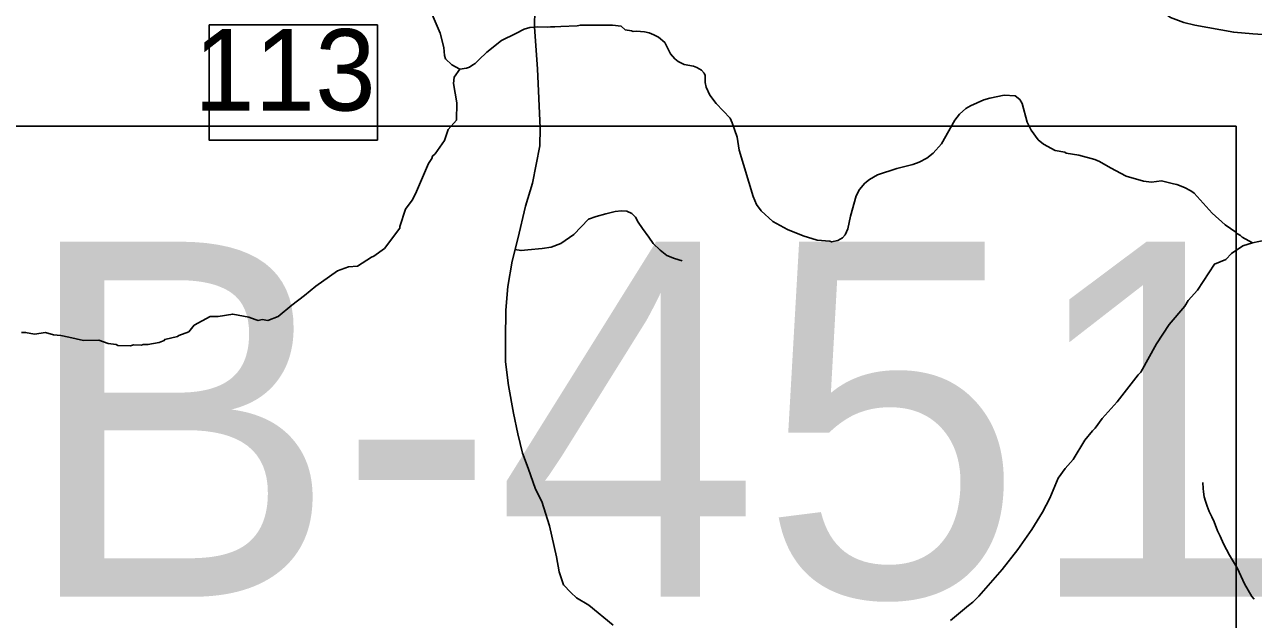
# Model space of a CAD drawing. Extents: x 1268485 to 1426702, y 514839 to 616766.
# Drawn here: x 1312455 to 1318645, y 601409 to 604404 of the extents above; entities that cross this region are included whole.
import ezdxf

# ---------------------------------------------------------------- set-up
doc = ezdxf.new("R2010")
doc.units = 0
for name, color, linetype in [('Old_Level_3', 7, 'Continuous'), ('Old_Level_31', 7, 'Continuous'), ('Old_Level_32', 7, 'Continuous'), ('Old_Level_35', 7, 'Continuous'), ('Old_Level_50', 7, 'Continuous'), ('Old_Level_59', 7, 'Continuous'), ('Old_Level_62', 7, 'Continuous')]:
    doc.layers.add(name, color=color, linetype=linetype)

msp = doc.modelspace()

# ---------------------------------------------------------------- linework, layer by layer
at = {"layer": 'Old_Level_3'}
msp.add_lwpolyline([(1318557.526, 600974.019), (1311721.008, 600974.019), (1311721.008, 603892.621), (1318557.526, 603892.621), (1318557.526, 600974.019)], dxfattribs=at)
at = {"layer": 'Old_Level_31'}
msp.add_line((1315022.739, 604392.315), (1315022.739, 604392.315), dxfattribs=at)
msp.add_lwpolyline([(1313384.751, 604402.378), (1314232.388, 604402.378), (1314232.388, 603822.608), (1313384.751, 603822.608), (1313384.751, 604402.378)], dxfattribs=at)
at = {"layer": 'Old_Level_32'}
for points in [[(1315023.455, 604390.739), (1315025.244, 604482.065), (1315024.631, 604537.351), (1315021.484, 604676.892), (1315028.364, 604817.705), (1315062.533, 604977.223), (1315085.312, 605087.367), (1315134.668, 605284.866), (1315161.245, 605398.808), (1315172.634, 605451.981), (1315199.914, 605547.658), (1315242.119, 605642.663), (1315275.142, 605698.855), (1315301.205, 605733.446), (1315362.402, 605803.117), (1315492.307, 605915.344), (1315558.458, 605982.776), (1315783.137, 606202.08), (1316101.404, 606511.648), (1316212.521, 606629.759), (1316317.307, 606752.816)], [(1316317.307, 606752.816), (1316423.611, 606629.759), (1316631.664, 606385.164), (1316712.152, 606294.011), (1316753.156, 606247.827), (1316827.32, 606154.849), (1317034.104, 605918.155), (1317166.529, 605758.181), (1317215.124, 605701.97), (1317439.287, 605422.252), (1317851.434, 604864.118), (1317950.145, 604713.715), (1318047.28, 604596.053), (1318105.489, 604529.862), (1318174.281, 604476.908), (1318227.198, 604439.841), (1318293.965, 604415.339), (1318350.154, 604401.666), (1318545.3, 604365.204), (1318640.974, 604357.608), (1318890.789, 604340.896), (1319046.4, 604332.972)], [(1315419.378, 601380.921), (1315296.916, 601481.907), (1315235.789, 601518.151), (1315206.245, 601545.598), (1315170.371, 601583.6), (1315147.159, 601649.048), (1315134.497, 601725.052), (1315098.624, 601881.284), (1315060.905, 602003.726), (1315028.986, 602064.961), (1314991.002, 602170.523), (1314963.569, 602246.527), (1314940.356, 602343.645), (1314917.144, 602447.095), (1314891.821, 602586.436), (1314877.049, 602706.777), (1314877.049, 602820.784), (1314879.16, 602966.881), (1314888.798, 603085.325), (1314910.272, 603212.464), (1314938.903, 603325.278), (1314978.341, 603490.468), (1315014.214, 603606.164), (1315050.089, 603794.064), (1315052.198, 603881.891), (1315039.202, 604181.73), (1315023.455, 604390.739)]]:
    msp.add_lwpolyline(points, dxfattribs=at)
at = {"layer": 'Old_Level_35'}
for points in [[(1314924.885, 603272.149), (1314955.95, 603266.613), (1314989.989, 603269.996), (1315061.654, 603276.815), (1315107.586, 603283.632), (1315155.363, 603302.446), (1315221.903, 603346.738), (1315295.209, 603425.17), (1315334.476, 603437.114), (1315382.151, 603450.75), (1315429.825, 603462.694), (1315462.224, 603466.078), (1315487.855, 603464.386), (1315513.487, 603452.442), (1315532.249, 603435.371), (1315545.885, 603409.791), (1315568.03, 603377.444), (1315598.788, 603333.102), (1315620.831, 603302.446), (1315656.613, 603268.305), (1315690.754, 603241.084), (1315728.279, 603225.705), (1315767.546, 603215.453)], [(1318647.708, 601510.804), (1318636.635, 601525.311), (1318599.828, 601587.852), (1318564.662, 601665.516), (1318524.266, 601733.388), (1318509.708, 601760.813), (1318493.919, 601789.675), (1318476.592, 601828.685), (1318464.084, 601855.137), (1318446.244, 601900.3), (1318435.581, 601925.111), (1318422.458, 601952.588), (1318412.103, 601979.758), (1318402.67, 602004.877), (1318396.826, 602025.997), (1318392.828, 602051.064), (1318390.982, 602069.314), (1318390.47, 602098.073)]]:
    msp.add_lwpolyline(points, dxfattribs=at)
at = {"layer": 'Old_Level_50'}
msp.add_line((1315023.455, 604391.599), (1315023.455, 604391.599), dxfattribs=at)
at = {"layer": 'Old_Level_59'}
for points in [[(1314503.092, 604465.86), (1314548.717, 604360.823), (1314566.966, 604288.439), (1314570.042, 604248.402), (1314575.681, 604232.255), (1314606.951, 604201.548), (1314647.039, 604179.044)], [(1314647.039, 604179.044), (1314681.667, 604184.81), (1314695.982, 604190.182), (1314713.673, 604201.362), (1314724.613, 604208.089), (1314742.508, 604225.996), (1314783.666, 604265.391), (1314857.034, 604324.484), (1314929.149, 604359.509), (1314971.919, 604380.711), (1315000.55, 604390.023), (1315037.771, 604392.53), (1315091.455, 604390.74), (1315103.981, 604392.53), (1315125.454, 604392.53), (1315155.876, 604394.321), (1315239.029, 604398.254), (1315255.023, 604401.895), (1315417.138, 604401.484), (1315460.085, 604396.111), (1315480.986, 604378.252), (1315512.871, 604373.484), (1315520.766, 604369.281), (1315536.76, 604370.921), (1315576.745, 604367.948), (1315600.634, 604363.386), (1315624.317, 604352.826), (1315648.001, 604340.215), (1315679.374, 604313.506), (1315708.081, 604256.81), (1315729.509, 604232.306), (1315747.143, 604217.901), (1315776.773, 604203.188), (1315824.551, 604194.064), (1315840.442, 604187.656), (1315864.126, 604175.096), (1315877.762, 604158.795), (1315883.503, 604148.645), (1315882.683, 604112.71), (1315888.117, 604088.564), (1315907.187, 604048.118), (1315938.252, 604007.415), (1316008.482, 603933.75), (1316019.863, 603909.503), (1316044.161, 603836.965), (1316054.722, 603772.733), (1316125.259, 603539.179), (1316142.279, 603498.784), (1316165.45, 603466.231), (1316224.197, 603412.867), (1316297.298, 603373.087), (1316376.551, 603341.201), (1316448.011, 603319.516), (1316511.885, 603313.929), (1316519.78, 603309.776), (1316551.973, 603316.953), (1316574.221, 603330.436), (1316588.677, 603346.071), (1316601.288, 603375.752), (1316614.821, 603439.369), (1316643.221, 603542.613), (1316659.933, 603574.191), (1316686.692, 603605.513), (1316711.196, 603624.942), (1316751.694, 603647.959), (1316848.376, 603679.588), (1316928.859, 603699.632), (1316961.154, 603710.808), (1316999.602, 603731.876), (1317032.205, 603757.098), (1317073.318, 603804.055), (1317140.062, 603922.37), (1317164.771, 603953.743), (1317195.426, 603980.964), (1317219.725, 603994.395), (1317286.469, 604024.742), (1317316.612, 604034.02), (1317388.995, 604048.272), (1317444.872, 604044.888), (1317468.453, 604026.331), (1317479.936, 604006.083), (1317505.773, 603913.501), (1317524.842, 603873.055), (1317559.701, 603824.252), (1317587.178, 603801.594), (1317646.438, 603770.17), (1317694.215, 603761.045), (1317702.11, 603756.842), (1317765.881, 603747.307), (1317845.339, 603725.417), (1317869.125, 603714.857), (1317923.976, 603682.766), (1318003.332, 603641.653), (1318090.786, 603615.509), (1318130.669, 603610.588), (1318181.062, 603617.494), (1318242.422, 603601.873), (1318258.314, 603599.464), (1318297.991, 603584.546), (1318329.569, 603567.784)], [(1318329.569, 603567.784), (1318345.358, 603555.429)], [(1318345.358, 603555.429), (1318436.914, 603455.261), (1318501.506, 603395.693), (1318556.665, 603358.426), (1318564.457, 603350.223), (1318580.246, 603341.867), (1318588.038, 603333.665), (1318640.223, 603305.983)], [(1318640.223, 603305.983), (1318591.011, 603289.631), (1318534.109, 603251.029), (1318505.504, 603221.707), (1318448.057, 603198.142), (1318362.16, 603066.356), (1318316.598, 603015.496), (1318299.17, 602986.139), (1318220.395, 602894.024), (1318156.01, 602797.055), (1318078.278, 602654.43), (1318063.924, 602640.794), (1317958.733, 602505.409), (1317882.761, 602421.286), (1317847.697, 602372.176), (1317833.343, 602358.54), (1317796.229, 602311.48), (1317735.944, 602215.003), (1317696.881, 602169.944), (1317661.817, 602120.834), (1317619.474, 602019.948), (1317581.744, 601948.897), (1317527.713, 601862.263), (1317457.38, 601761.993), (1317379.05, 601659.979), (1317261.966, 601526.9), (1317231.208, 601495.63), (1317208.857, 601480.199), (1317119.044, 601404.433)], [(1318640.223, 603305.983), (1318703.687, 603318.85)]]:
    msp.add_lwpolyline(points, dxfattribs=at)
at = {"layer": 'Old_Level_62'}
msp.add_lwpolyline([(1314647.039, 604179.044), (1314619.46, 604139.264), (1314614.743, 604107.378), (1314632.48, 604011.004), (1314630.43, 603923.139), (1314589.317, 603876.182), (1314569.734, 603820.408), (1314522.47, 603753.868), (1314510.167, 603742.18), (1314505.861, 603730.287), (1314489.354, 603704.707), (1314423.737, 603552.353), (1314407.026, 603520.775), (1314373.91, 603475.613), (1314344.382, 603387.03), (1314345.715, 603378.366), (1314267.283, 603276.302), (1314214.379, 603237.65), (1314202.281, 603233.907), (1314131.589, 603188.599), (1314087.285, 603184.569), (1314030.899, 603164.419), (1313990.622, 603136.209), (1313922.153, 603087.849), (1313865.766, 603039.488), (1313801.325, 602991.129), (1313732.855, 602934.708), (1313680.496, 602914.558), (1313652.303, 602918.588), (1313632.165, 602914.558), (1313616.054, 602918.588), (1313583.833, 602930.678), (1313503.281, 602946.798), (1313430.784, 602934.708), (1313390.508, 602934.708), (1313309.956, 602890.378), (1313281.597, 602856.458), (1313232.18, 602839.644), (1313225.105, 602833.851), (1313160.719, 602819.394), (1313158.566, 602813.448), (1313132.422, 602804.118), (1313076.135, 602793.455), (1313052.144, 602794.07), (1313044.044, 602790.226), (1313004.059, 602791.2), (1312987.963, 602787.611), (1312924.089, 602789.149), (1312916.194, 602793.353), (1312876.312, 602798.326), (1312828.637, 602815.448), (1312752.665, 602813.295), (1312677.62, 602829.928), (1312637.344, 602837.988), (1312601.096, 602842.018), (1312560.819, 602854.108), (1312504.433, 602846.048), (1312460.129, 602854.108), (1312439.991, 602854.108)], dxfattribs=at)

# ---------------------------------------------------------------- texts
at = {"layer": 'Old_Level_3'}
msp.add_text('B-4518', height=1788.0542, dxfattribs=at).set_placement((1312437.131, 601523.29))
at = {"layer": 'Old_Level_31'}
msp.add_text('113', height=410.1042, dxfattribs=at).set_placement((1313308.514, 603971.439))

doc.saveas('drawing.dxf')
